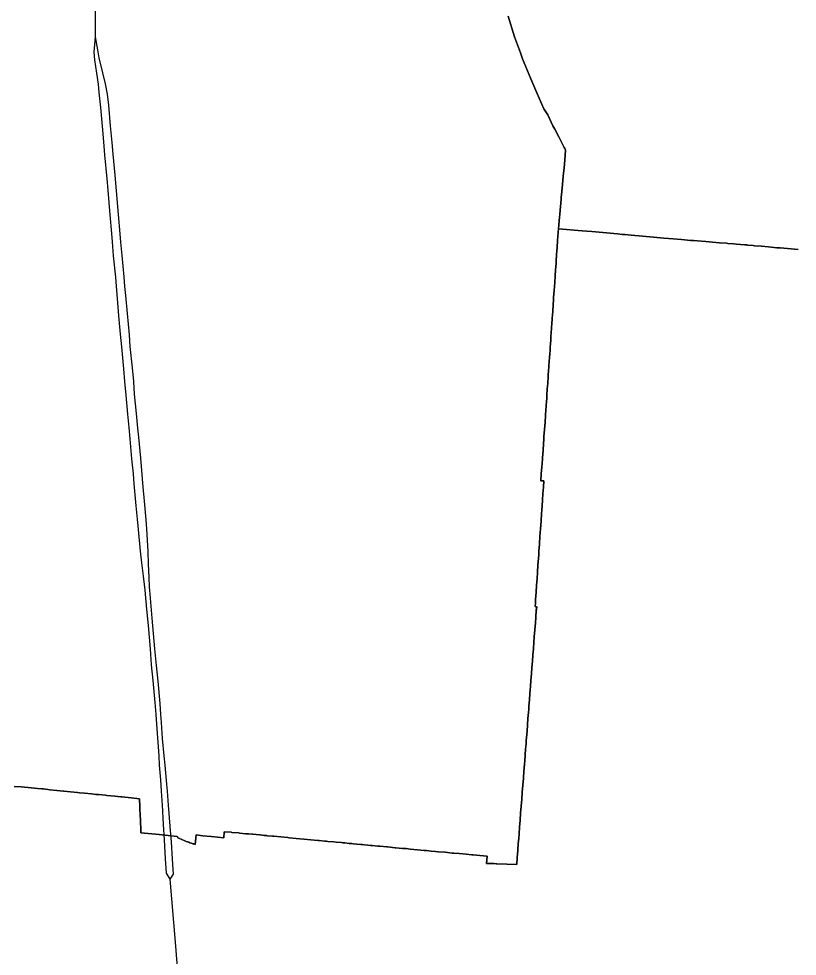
# Model space of a CAD drawing. Extents: x 0 to 34, y 0 to 22.
# Drawn here: x 5.3737 to 5.4631, y 14.8356 to 14.9432 of the extents above; entities that cross this region are included whole.
import ezdxf

# ---------------------------------------------------------------- set-up
doc = ezdxf.new("R2010")
doc.units = 0
doc.layers.add('GM_X_Corporation', color=7, linetype='Continuous')
doc.layers.add('GM_X_State_Route', color=7, linetype='Continuous')

msp = doc.modelspace()

# ---------------------------------------------------------------- linework, layer by layer
at = {"layer": 'GM_X_Corporation'}
for points in [[(5.42986, 14.94348), (5.43061, 14.9411), (5.43128, 14.93926), (5.43154, 14.93857), (5.43248, 14.93628), (5.43316, 14.93467), (5.43399, 14.93283), (5.43442, 14.93215), (5.43482, 14.93132), (5.43502, 14.93091), (5.43523, 14.9305), (5.43568, 14.92962), (5.43614, 14.92873), (5.43631, 14.92842), (5.43638, 14.92829), (5.43647, 14.92811), (5.43637, 14.92696), (5.43629, 14.92607), (5.4362, 14.92511), (5.43612, 14.92417), (5.43604, 14.92334), (5.43598, 14.92266), (5.43597, 14.92252), (5.43592, 14.92201), (5.43588, 14.92163), (5.43584, 14.92121), (5.4358, 14.92073), (5.43577, 14.92041), (5.43569, 14.91953), (5.43566, 14.91909), (5.43562, 14.9187), (5.43562, 14.91865), (5.43555, 14.91772), (5.4355, 14.91692), (5.43547, 14.91651), (5.43544, 14.91611), (5.43539, 14.91531), (5.43537, 14.91509), (5.43532, 14.91438), (5.43527, 14.91364), (5.43527, 14.91364), (5.43522, 14.91294), (5.43522, 14.91291), (5.43516, 14.91201), (5.4351, 14.91121), (5.43508, 14.91089), (5.43505, 14.9104), (5.43499, 14.9096), (5.43494, 14.90883), (5.43493, 14.90867), (5.4349, 14.90824), (5.43489, 14.90818), (5.43487, 14.90779), (5.43486, 14.90763), (5.43479, 14.90671), (5.43476, 14.90627), (5.43473, 14.90591), (5.43471, 14.90551), (5.43468, 14.9051), (5.43465, 14.90474), (5.43462, 14.9043), (5.43456, 14.90338), (5.43455, 14.90322), (5.43451, 14.90278), (5.43448, 14.90234), (5.43447, 14.90218), (5.43442, 14.90134), (5.43437, 14.90073), (5.43436, 14.90053), (5.43436, 14.90052), (5.43433, 14.90013), (5.43431, 14.89973), (5.43426, 14.89913), (5.43425, 14.89893), (5.43419, 14.89808), (5.43418, 14.89792), (5.43415, 14.89746), (5.43412, 14.89704), (5.43411, 14.89688), (5.43405, 14.89604), (5.43399, 14.89524), (5.43396, 14.89484), (5.43393, 14.89444), (5.43388, 14.89363), (5.43381, 14.89279), (5.4338, 14.89263), (5.43377, 14.89219), (5.43377, 14.89215), (5.43375, 14.89175), (5.43368, 14.89094), (5.43363, 14.89017), (5.43397, 14.89014), (5.43392, 14.88941), (5.43387, 14.88868), (5.43382, 14.88796), (5.43377, 14.88723), (5.43374, 14.88681), (5.4337, 14.88635), (5.43365, 14.88555), (5.43359, 14.88462), (5.43356, 14.88422), (5.43353, 14.88381), (5.43347, 14.88288), (5.43341, 14.88208), (5.43338, 14.88163), (5.43335, 14.88128), (5.4333, 14.88048), (5.43324, 14.87968), (5.43319, 14.87892), (5.43314, 14.87817), (5.43308, 14.87737), (5.43303, 14.87653), (5.433, 14.87612), (5.43297, 14.87573), (5.43307, 14.87572), (5.43315, 14.87571), (5.4331, 14.87514), (5.43306, 14.87466), (5.43305, 14.87445), (5.433, 14.87386), (5.43294, 14.87306), (5.43288, 14.87226), (5.43283, 14.87162), (5.43277, 14.87089), (5.43272, 14.87017), (5.43266, 14.86945), (5.43261, 14.86873), (5.43255, 14.86801), (5.43249, 14.86729), (5.43244, 14.86655), (5.43241, 14.86615), (5.43238, 14.86575), (5.43232, 14.86503), (5.43226, 14.86431), (5.43224, 14.86395), (5.43221, 14.86358), (5.43215, 14.86286), (5.4321, 14.86214), (5.43204, 14.86142), (5.43199, 14.8607), (5.43196, 14.86034), (5.43193, 14.85998), (5.43191, 14.85966), (5.43188, 14.85934), (5.43183, 14.8587), (5.43178, 14.85798), (5.43175, 14.85766), (5.43171, 14.85719), (5.43169, 14.85685), (5.43162, 14.85603), (5.43156, 14.85521), (5.4315, 14.85441), (5.43144, 14.85361), (5.43138, 14.8528), (5.43131, 14.852), (5.43125, 14.8512), (5.43119, 14.8504), (5.43113, 14.84965), (5.43109, 14.84911), (5.43104, 14.84853), (5.43098, 14.84772), (5.43092, 14.84692), (5.43086, 14.84612), (5.42859, 14.8462), (5.42851, 14.84621), (5.42824, 14.84622), (5.42802, 14.84622), (5.42794, 14.84623), (5.42779, 14.84623), (5.42739, 14.84625), (5.42738, 14.84625), (5.42745, 14.84707), (5.42664, 14.84714), (5.42663, 14.84714), (5.42584, 14.84722), (5.42571, 14.84723), (5.42504, 14.84729), (5.42467, 14.84733), (5.42424, 14.84737), (5.42363, 14.84742), (5.42344, 14.84744), (5.42264, 14.84752), (5.42259, 14.84752), (5.42184, 14.84759), (5.42155, 14.84762), (5.42104, 14.84767), (5.42051, 14.84772), (5.42024, 14.84774), (5.41947, 14.84781), (5.41863, 14.84789), (5.41817, 14.84794), (5.41775, 14.84797), (5.41697, 14.84805), (5.41691, 14.84805), (5.41604, 14.84814), (5.41594, 14.84814), (5.41514, 14.84822), (5.41506, 14.84823), (5.4149, 14.84824), (5.41426, 14.8483), (5.41409, 14.84832), (5.41378, 14.84835), (5.41338, 14.84838), (5.41312, 14.84841), (5.41305, 14.84842), (5.41298, 14.84842), (5.4125, 14.84847), (5.41208, 14.84851), (5.41194, 14.84852), (5.41162, 14.84855), (5.41111, 14.8486), (5.4109, 14.84862), (5.41074, 14.84863), (5.41013, 14.84869), (5.40986, 14.84871), (5.40916, 14.84878), (5.40898, 14.8488), (5.40882, 14.84881), (5.40819, 14.84887), (5.4081, 14.84888), (5.40802, 14.84889), (5.40721, 14.84896), (5.40641, 14.84904), (5.40595, 14.84908), (5.40553, 14.84912), (5.40473, 14.8492), (5.40457, 14.84921), (5.40378, 14.84929), (5.40377, 14.84929), (5.40297, 14.84936), (5.40283, 14.84937), (5.4022, 14.84943), (5.40217, 14.84944), (5.40187, 14.84946), (5.40141, 14.84951), (5.40137, 14.84951), (5.40093, 14.84955), (5.40056, 14.84959), (5.40052, 14.84959), (5.40007, 14.84963), (5.39998, 14.84964), (5.39976, 14.84966), (5.39903, 14.84973), (5.39896, 14.84974), (5.39816, 14.84981), (5.39808, 14.84982), (5.39728, 14.84989), (5.39722, 14.8492), (5.39578, 14.84934), (5.39482, 14.84943), (5.39406, 14.84951), (5.39396, 14.84843), (5.39378, 14.84848), (5.39366, 14.84851), (5.39351, 14.84856), (5.39335, 14.84861), (5.3932, 14.84867), (5.39305, 14.84872), (5.3929, 14.84878), (5.39275, 14.84884), (5.39206, 14.84913), (5.39205, 14.84914), (5.39204, 14.84914), (5.39203, 14.84915), (5.39202, 14.84916), (5.39201, 14.84917), (5.392, 14.84917), (5.39199, 14.84918), (5.39198, 14.84919), (5.39197, 14.8492), (5.39196, 14.84921), (5.39195, 14.84922), (5.39194, 14.84923), (5.39193, 14.84924), (5.39193, 14.84925), (5.39192, 14.84926), (5.39191, 14.84927), (5.39191, 14.84928), (5.3919, 14.8493), (5.39189, 14.84931), (5.39189, 14.84932), (5.39189, 14.84933), (5.39188, 14.84934), (5.39188, 14.84935), (5.3898, 14.84955), (5.38772, 14.84975), (5.3877, 14.85012), (5.38766, 14.85104), (5.38763, 14.85192), (5.38761, 14.85239), (5.38759, 14.85279), (5.38755, 14.85366), (5.38658, 14.85376), (5.38552, 14.85387), (5.38541, 14.85388), (5.38507, 14.85392), (5.38471, 14.85395), (5.38379, 14.85405), (5.38365, 14.85406), (5.38285, 14.85414), (5.38253, 14.85417), (5.38205, 14.85422), (5.38125, 14.8543), (5.38068, 14.85436), (5.38045, 14.85439), (5.37965, 14.85447), (5.37885, 14.85455), (5.37883, 14.85455), (5.37805, 14.85463), (5.37725, 14.85471), (5.37655, 14.85479), (5.37636, 14.8548), (5.37583, 14.85485), (5.37477, 14.85494), (5.37437, 14.85498), (5.37397, 14.85502), (5.37317, 14.85509)], [(5.46315, 14.9167), (5.46275, 14.91673), (5.46235, 14.91677), (5.46152, 14.91684), (5.46112, 14.91688), (5.46072, 14.91691), (5.45976, 14.917), (5.45896, 14.91707), (5.45891, 14.91707), (5.45816, 14.91714), (5.458, 14.91715), (5.45736, 14.91721), (5.45731, 14.91722), (5.45704, 14.91724), (5.45656, 14.91728), (5.45607, 14.91732), (5.45575, 14.91734), (5.45511, 14.9174), (5.45509, 14.9174), (5.45495, 14.91741), (5.45415, 14.91748), (5.45335, 14.91754), (5.45255, 14.91761), (5.45161, 14.91768), (5.45116, 14.91772), (5.45081, 14.91775), (5.44976, 14.91785), (5.4488, 14.91793), (5.44776, 14.91802), (5.44656, 14.91813), (5.44528, 14.91824), (5.444, 14.91835), (5.44331, 14.91841), (5.443, 14.91844), (5.44241, 14.91849), (5.4395, 14.91875), (5.43891, 14.9188), (5.43838, 14.91885), (5.43565, 14.91909), (5.43569, 14.91953), (5.43577, 14.92041), (5.4358, 14.92073), (5.43584, 14.92121), (5.43588, 14.92163), (5.43592, 14.92201), (5.43597, 14.92252), (5.43598, 14.92266), (5.43604, 14.92334), (5.43612, 14.92417), (5.4362, 14.92511), (5.43629, 14.92607), (5.43637, 14.92696), (5.43647, 14.92811), (5.43638, 14.92829), (5.43631, 14.92842), (5.43614, 14.92873), (5.43568, 14.92962), (5.43523, 14.9305), (5.43502, 14.93091), (5.43482, 14.93132), (5.43442, 14.93215), (5.43399, 14.93283), (5.43316, 14.93467), (5.43248, 14.93628), (5.43154, 14.93857), (5.43128, 14.93926), (5.43061, 14.9411), (5.42986, 14.94348)], [(5.37317, 14.85509), (5.37397, 14.85502), (5.37437, 14.85498), (5.37477, 14.85494), (5.37583, 14.85485), (5.37636, 14.8548), (5.37655, 14.85479), (5.37725, 14.85471), (5.37805, 14.85463), (5.37883, 14.85455), (5.37885, 14.85455), (5.37965, 14.85447), (5.38045, 14.85439), (5.38068, 14.85436), (5.38125, 14.8543), (5.38205, 14.85422), (5.38253, 14.85417), (5.38285, 14.85414), (5.38365, 14.85406), (5.38379, 14.85405), (5.38471, 14.85395), (5.38507, 14.85392), (5.38541, 14.85388), (5.38552, 14.85387), (5.38658, 14.85376), (5.38755, 14.85366), (5.38759, 14.85279), (5.38761, 14.85239), (5.38763, 14.85192), (5.38766, 14.85104), (5.3877, 14.85012), (5.38772, 14.84975), (5.3898, 14.84955), (5.39188, 14.84935), (5.39188, 14.84934), (5.39189, 14.84933), (5.39189, 14.84932), (5.39189, 14.84931), (5.3919, 14.8493), (5.39191, 14.84928), (5.39191, 14.84927), (5.39192, 14.84926), (5.39193, 14.84925), (5.39193, 14.84924), (5.39194, 14.84923), (5.39195, 14.84922), (5.39196, 14.84921), (5.39197, 14.8492), (5.39198, 14.84919), (5.39199, 14.84918), (5.392, 14.84917), (5.39201, 14.84917), (5.39202, 14.84916), (5.39203, 14.84915), (5.39204, 14.84914), (5.39205, 14.84914), (5.39206, 14.84913), (5.39275, 14.84884), (5.3929, 14.84878), (5.39305, 14.84872), (5.3932, 14.84867), (5.39335, 14.84861), (5.39351, 14.84856), (5.39366, 14.84851), (5.39378, 14.84848), (5.39396, 14.84843), (5.39406, 14.84951), (5.39482, 14.84943), (5.39578, 14.84934), (5.39722, 14.8492), (5.39728, 14.84989), (5.39808, 14.84982), (5.39816, 14.84981), (5.39896, 14.84974), (5.39903, 14.84973), (5.39976, 14.84966), (5.39998, 14.84964), (5.40007, 14.84963), (5.40052, 14.84959), (5.40056, 14.84959), (5.40093, 14.84955), (5.40137, 14.84951), (5.40141, 14.84951), (5.40187, 14.84946), (5.40217, 14.84944), (5.4022, 14.84943), (5.40283, 14.84937), (5.40297, 14.84936), (5.40377, 14.84929), (5.40378, 14.84929), (5.40457, 14.84921), (5.40473, 14.8492), (5.40553, 14.84912), (5.40595, 14.84908), (5.40641, 14.84904), (5.40721, 14.84896), (5.40802, 14.84889), (5.4081, 14.84888), (5.40819, 14.84887), (5.40882, 14.84881), (5.40898, 14.8488), (5.40916, 14.84878), (5.40986, 14.84871), (5.41013, 14.84869), (5.41074, 14.84863), (5.4109, 14.84862), (5.41111, 14.8486), (5.41162, 14.84855), (5.41194, 14.84852), (5.41208, 14.84851), (5.4125, 14.84847), (5.41298, 14.84842), (5.41305, 14.84842), (5.41312, 14.84841), (5.41338, 14.84838), (5.41378, 14.84835), (5.41409, 14.84832), (5.41426, 14.8483), (5.4149, 14.84824), (5.41506, 14.84823), (5.41514, 14.84822), (5.41594, 14.84814), (5.41602, 14.84814), (5.41604, 14.84814), (5.41691, 14.84805), (5.41697, 14.84805), (5.41775, 14.84797), (5.41817, 14.84794), (5.41863, 14.84789), (5.41947, 14.84781), (5.42024, 14.84774), (5.42051, 14.84772), (5.42104, 14.84767), (5.42155, 14.84762), (5.42184, 14.84759), (5.42259, 14.84752), (5.42264, 14.84752), (5.42344, 14.84744), (5.42363, 14.84742), (5.42424, 14.84737), (5.42467, 14.84733), (5.42504, 14.84729), (5.42571, 14.84723), (5.42584, 14.84722), (5.42663, 14.84714), (5.42664, 14.84714), (5.42745, 14.84707), (5.42738, 14.84625), (5.42739, 14.84625), (5.42779, 14.84623), (5.42795, 14.84623), (5.42802, 14.84622), (5.42824, 14.84622), (5.42851, 14.84621), (5.42859, 14.8462), (5.43086, 14.84612), (5.43092, 14.84692), (5.43098, 14.84772), (5.43104, 14.84853), (5.43109, 14.84911), (5.43113, 14.84965), (5.43119, 14.8504), (5.43125, 14.8512), (5.43131, 14.852), (5.43138, 14.8528), (5.43144, 14.85361), (5.4315, 14.85441), (5.43156, 14.85521), (5.43162, 14.85603), (5.43169, 14.85685), (5.43171, 14.85719), (5.43175, 14.85766), (5.43178, 14.85798), (5.43183, 14.8587), (5.43188, 14.85934), (5.43191, 14.85966), (5.43193, 14.85998), (5.43196, 14.86034), (5.43199, 14.8607), (5.43204, 14.86142), (5.4321, 14.86214), (5.43215, 14.86286), (5.43221, 14.86358), (5.43224, 14.86395), (5.43226, 14.86431), (5.43232, 14.86503), (5.43238, 14.86575), (5.43241, 14.86615), (5.43244, 14.86655), (5.43249, 14.86729), (5.43255, 14.86801), (5.43261, 14.86873), (5.43266, 14.86945), (5.43272, 14.87017), (5.43277, 14.87089), (5.43283, 14.87162), (5.43288, 14.87226), (5.43294, 14.87306), (5.433, 14.87386), (5.43305, 14.87445), (5.43305, 14.8745), (5.43306, 14.87466), (5.4331, 14.87514), (5.43314, 14.87571), (5.43307, 14.87572), (5.43297, 14.87573), (5.433, 14.87613), (5.43303, 14.87653), (5.43308, 14.87737), (5.43314, 14.87817), (5.43319, 14.87892), (5.43324, 14.87968), (5.4333, 14.88048), (5.43335, 14.88128), (5.43338, 14.88163), (5.43341, 14.88208), (5.43347, 14.88288), (5.43353, 14.88381), (5.43356, 14.88422), (5.43359, 14.88462), (5.43365, 14.88555), (5.4337, 14.88635), (5.43374, 14.88681), (5.43377, 14.88723), (5.43382, 14.88796), (5.43387, 14.88868), (5.43392, 14.88941), (5.43397, 14.89014), (5.43363, 14.89017), (5.43368, 14.89094), (5.43374, 14.89175), (5.43377, 14.89215), (5.43377, 14.89219), (5.4338, 14.89263), (5.43381, 14.89279), (5.43388, 14.89363), (5.43393, 14.89444), (5.43396, 14.89484), (5.43399, 14.89524), (5.43405, 14.89604), (5.43411, 14.89688), (5.43412, 14.89704), (5.43415, 14.89746), (5.43418, 14.89792), (5.43419, 14.89808), (5.43425, 14.89893), (5.43426, 14.89913), (5.43431, 14.89973), (5.43433, 14.90013), (5.43436, 14.90053), (5.43437, 14.90073), (5.43442, 14.90134), (5.43447, 14.90218), (5.43448, 14.90234), (5.43451, 14.90275), (5.43451, 14.90278), (5.43455, 14.90322), (5.43456, 14.90338), (5.43462, 14.9043), (5.43465, 14.90474), (5.43468, 14.9051), (5.43471, 14.90551), (5.43473, 14.90591), (5.43476, 14.90627), (5.43479, 14.90671), (5.43486, 14.90763), (5.43487, 14.90779), (5.43489, 14.90818), (5.4349, 14.90824), (5.43493, 14.90867), (5.43494, 14.90883), (5.43499, 14.9096), (5.43505, 14.9104), (5.43508, 14.91089), (5.4351, 14.91121), (5.43516, 14.91201), (5.43522, 14.91291), (5.43522, 14.91294), (5.43527, 14.91364), (5.43532, 14.91438), (5.43537, 14.91509), (5.43539, 14.91531), (5.43544, 14.91611), (5.43547, 14.91651), (5.4355, 14.91692), (5.43555, 14.91772), (5.43562, 14.91865), (5.43562, 14.9187), (5.43565, 14.91909), (5.43838, 14.91885), (5.43891, 14.9188), (5.4395, 14.91875), (5.44241, 14.91849), (5.443, 14.91844), (5.44331, 14.91841), (5.444, 14.91835), (5.44528, 14.91824), (5.44656, 14.91813), (5.44776, 14.91802), (5.4488, 14.91793), (5.44976, 14.91785), (5.45081, 14.91775), (5.45116, 14.91772), (5.45161, 14.91768), (5.45255, 14.91761), (5.45335, 14.91754), (5.45415, 14.91748), (5.45495, 14.91741), (5.45509, 14.9174), (5.45511, 14.9174), (5.45575, 14.91734), (5.45607, 14.91732), (5.45656, 14.91728), (5.45704, 14.91724), (5.45731, 14.91722), (5.45736, 14.91721), (5.458, 14.91715), (5.45816, 14.91714), (5.45891, 14.91707), (5.45896, 14.91707), (5.45976, 14.917), (5.46072, 14.91691), (5.46112, 14.91688), (5.46152, 14.91684), (5.46235, 14.91677), (5.46275, 14.91673), (5.46315, 14.9167)]]:
    msp.add_lwpolyline(points, dxfattribs=at)
at = {"layer": 'GM_X_State_Route'}
for points in [[(5.38335, 14.93698), (5.38292, 14.9387), (5.38276, 14.9396), (5.38251, 14.94111), (5.38251, 14.94323), (5.38247, 14.94528), (5.38235, 14.94669), (5.38159, 14.95173), (5.38113, 14.95483), (5.38075, 14.95679), (5.37922, 14.96201), (5.37779, 14.96709)], [(5.38813, 14.87825), (5.38801, 14.87922), (5.38781, 14.88073), (5.38766, 14.88207), (5.38743, 14.88455), (5.38732, 14.88577), (5.38718, 14.88729), (5.38695, 14.88981), (5.38685, 14.89095), (5.38668, 14.89267), (5.38648, 14.89497), (5.38638, 14.89626), (5.38623, 14.8978), (5.38603, 14.89998), (5.38588, 14.90157), (5.38577, 14.90301), (5.38553, 14.90552), (5.38539, 14.907), (5.3852, 14.90909), (5.38508, 14.91059), (5.38491, 14.91251), (5.38483, 14.91351), (5.38458, 14.91598), (5.38445, 14.9176), (5.38439, 14.91855), (5.38419, 14.92067), (5.38395, 14.9235), (5.38383, 14.92483), (5.38357, 14.92758), (5.38345, 14.92907), (5.38329, 14.93084), (5.3831, 14.93301), (5.38294, 14.93471), (5.38283, 14.93568), (5.38266, 14.93695), (5.38243, 14.93846), (5.38236, 14.93935), (5.38251, 14.94111)], [(5.38872, 14.87794), (5.38866, 14.87909), (5.38859, 14.88059), (5.38854, 14.88206), (5.3884, 14.88466), (5.38833, 14.88567), (5.38818, 14.88739), (5.38795, 14.8899), (5.38786, 14.89088), (5.38769, 14.89275), (5.38746, 14.89516), (5.38736, 14.89621), (5.38722, 14.89787), (5.387, 14.9001), (5.38689, 14.90155), (5.38674, 14.90313), (5.3865, 14.90557), (5.38639, 14.90691), (5.38616, 14.90935), (5.38597, 14.91141), (5.38588, 14.91245), (5.38578, 14.91356), (5.38555, 14.91603), (5.38543, 14.91753), (5.38533, 14.91849), (5.38513, 14.92071), (5.3849, 14.92343), (5.38475, 14.92522), (5.38453, 14.92766), (5.3844, 14.92899), (5.38424, 14.93089), (5.38404, 14.93327), (5.3839, 14.93452), (5.38367, 14.93573), (5.38335, 14.93698)], [(5.39041, 14.84894), (5.3903, 14.85073), (5.39018, 14.85295), (5.39008, 14.85452), (5.38999, 14.85583), (5.38987, 14.85754), (5.3898, 14.85858), (5.38966, 14.86064), (5.38953, 14.86223), (5.38946, 14.86334), (5.38934, 14.86471), (5.38912, 14.86722), (5.38895, 14.86905), (5.38881, 14.87089), (5.38858, 14.87354), (5.38841, 14.87542), (5.38821, 14.8776), (5.38813, 14.87825)], [(5.39109, 14.85045), (5.39109, 14.85054), (5.3909, 14.85295), (5.39077, 14.85453), (5.39065, 14.85577), (5.39049, 14.85752), (5.3904, 14.8586), (5.39021, 14.86059), (5.39008, 14.86241), (5.39002, 14.86334), (5.38993, 14.8646), (5.38969, 14.86715), (5.38951, 14.86896), (5.38931, 14.87089), (5.38902, 14.8744), (5.38874, 14.87759), (5.38872, 14.87794)], [(5.39107, 14.84442), (5.39144, 14.845), (5.39133, 14.84674), (5.39121, 14.84871), (5.39109, 14.85045)], [(5.39107, 14.84442), (5.39065, 14.84513), (5.39055, 14.84679), (5.39041, 14.84894)], [(5.39619, 14.79499), (5.39552, 14.79885), (5.39466, 14.80597), (5.39386, 14.81157), (5.39341, 14.81807), (5.39305, 14.82274), (5.39251, 14.82721), (5.39211, 14.83188), (5.39169, 14.83722), (5.39107, 14.84442)]]:
    msp.add_lwpolyline(points, dxfattribs=at)

doc.saveas('drawing.dxf')
